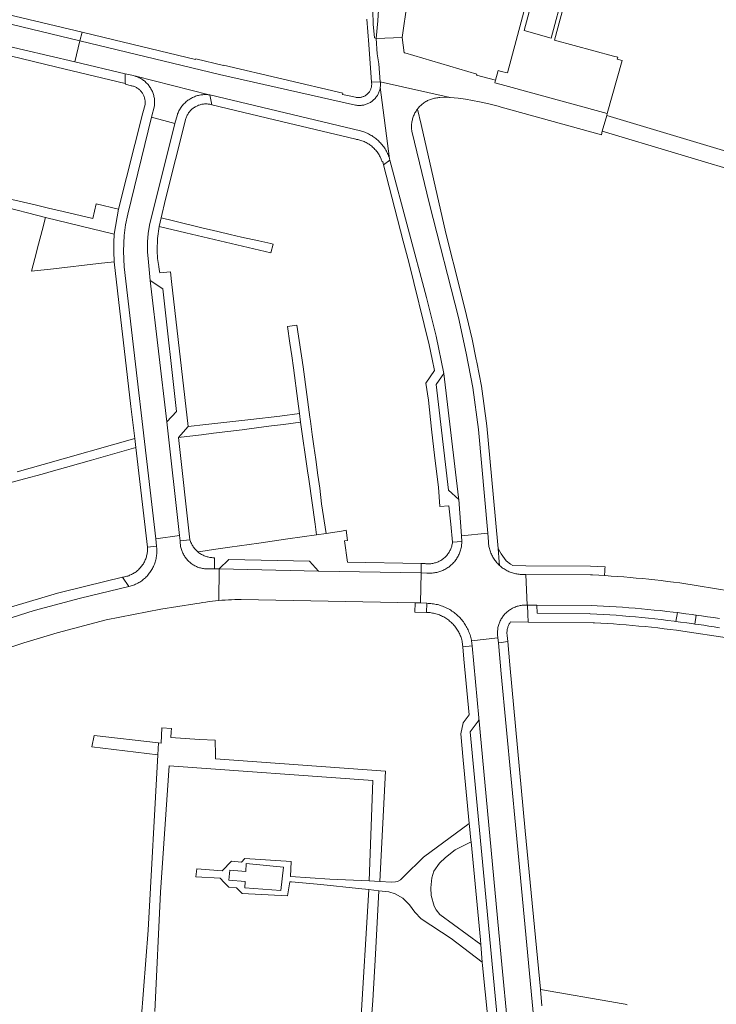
# Model space of a CAD drawing. Extents: x 146402 to 164798, y 455483 to 464134.
# Tile 554 of 575: x 162400 to 162545, y 461053 to 461258. Entities that reach past the tile are written whole.
import ezdxf

# ---------------------------------------------------------------- set-up
doc = ezdxf.new("R2010")
doc.units = 0
doc.header["$LTSCALE"] = 0.2
for name, color, linetype, lineweight in [('B-XX-VH-VERHARDING_ASFALT-GV', 252, 'CONTINUOUS', 18), ('B-XX-VH-VERHARDING_BETONSTRAATSTEEN-GV', 252, 'CONTINUOUS', 18), ('B-XX-VH-VERHARDING_FUNDERING_ZAND-GV', 252, 'CONTINUOUS', 18), ('B-XX-VH-VERHARDING_TEGEL-GV', 252, 'CONTINUOUS', 18)]:
    doc.layers.add(name, color=color, linetype=linetype, lineweight=lineweight)

msp = doc.modelspace()

# ---------------------------------------------------------------- linework, layer by layer
at = {"layer": 'B-XX-VH-VERHARDING_ASFALT-GV'}
for points in [[(162480.43, 461261.378), (162474.606, 461262.307), (162474.273, 461257.667), (162473.963, 461253.947), (162479.4, 461254.158)], [(162432.032, 461236.292), (162427.222, 461237.576), (162422.265, 461217.4), (162421.809, 461215.208), (162421.505, 461212.99), (162421.341, 461209.735), (162421.508, 461206.48), (162428.064, 461149.856), (162433.021, 461150.569), (162430.389, 461174.203), (162426.912, 461203.656), (162426.598, 461207.454), (162426.352, 461209.56), (162426.331, 461211.68), (162426.481, 461213.417), (162426.782, 461215.135)]]:
    msp.add_lwpolyline(points, close=True, dxfattribs=at)
msp.add_lwpolyline([(162547.797, 461138.995), (162541.023, 461140.135), (162539.736, 461140.33), (162538.447, 461140.516), (162537.157, 461140.695), (162535.866, 461140.866), (162534.574, 461141.029), (162533.282, 461141.184), (162531.988, 461141.33), (162530.693, 461141.47), (162529.398, 461141.601), (162528.102, 461141.724), (162526.804, 461141.839), (162525.507, 461141.946), (162524.209, 461142.045), (162522.91, 461142.137), (162521.61, 461142.22), (162521.505, 461142.226), (162520.31, 461142.295), (162519.01, 461142.362), (162518.553, 461142.384), (162505.083, 461142.479), (162505.426, 461136.091), (162505.493, 461136.091), (162507.409, 461136.091), (162518.886, 461135.997), (162519.959, 461135.95), (162521.28, 461135.885), (162522.6, 461135.811), (162523.92, 461135.73), (162525.24, 461135.641), (162526.558, 461135.543), (162527.877, 461135.438), (162529.194, 461135.325), (162530.511, 461135.204), (162531.828, 461135.075), (162533.143, 461134.938), (162534.457, 461134.793), (162535.771, 461134.64), (162536.7, 461134.526), (162537.084, 461134.479), (162538.395, 461134.31), (162539.706, 461134.133), (162540.464, 461134.032), (162540.597, 461134.014), (162541.714, 461133.859), (162542.963, 461133.679), (162544.211, 461133.49), (162545.457, 461133.293)], dxfattribs=at)
at = {"layer": 'B-XX-VH-VERHARDING_BETONSTRAATSTEEN-GV'}
for points in [[(162507.289, 461269.177), (162501.319, 461246.797), (162500, 461247.13), (162499.333, 461247.298), (162498.811, 461245.274), (162498.666, 461244.737), (162500, 461244.376), (162522.081, 461238.396), (162525.149, 461249.382), (162524.133, 461249.665), (162524.25, 461250.101), (162523.38, 461250.333), (162511.115, 461253.603), (162516.973, 461275.564)], [(162389.609, 461124.659), (162400.633, 461128.235), (162407.523, 461130.32), (162417.768, 461132.999), (162429.15, 461135.257), (162436.217, 461136.352), (162436.547, 461136.413), (162437.207, 461136.525), (162437.869, 461136.63), (162438.532, 461136.727), (162439.196, 461136.816), (162439.861, 461136.897), (162440.527, 461136.97), (162441.187, 461137.034), (162441.311, 461143.629), (162440.332, 461143.622), (162438.797, 461143.612), (162438.668, 461143.616), (162438.454, 461143.63), (162438.241, 461143.651), (162438.028, 461143.68), (162437.817, 461143.717), (162437.607, 461143.762), (162437.399, 461143.815), (162437.193, 461143.876), (162436.99, 461143.944), (162436.789, 461144.02), (162436.591, 461144.103), (162436.397, 461144.193), (162436.206, 461144.291), (162436.018, 461144.396), (162435.835, 461144.507), (162435.656, 461144.626), (162435.482, 461144.751), (162435.312, 461144.882), (162435.147, 461145.019), (162434.988, 461145.163), (162434.834, 461145.313), (162434.686, 461145.468), (162434.543, 461145.628), (162434.407, 461145.794), (162434.277, 461145.965), (162434.153, 461146.14), (162434.036, 461146.32), (162433.926, 461146.504), (162433.823, 461146.692), (162433.727, 461146.884), (162433.638, 461147.079), (162433.556, 461147.278), (162433.482, 461147.479), (162433.416, 461147.683), (162433.357, 461147.89), (162433.306, 461148.098), (162433.262, 461148.308), (162433.227, 461148.52), (162433.199, 461148.733), (162433.179, 461148.946), (162433.168, 461149.161), (162433.164, 461149.375), (162433.143, 461149.473), (162433.021, 461150.569), (162428.064, 461149.856), (162428.238, 461148.353), (162428.255, 461148.215), (162428.28, 461147.97), (162428.297, 461147.724), (162428.306, 461147.478), (162428.307, 461147.232), (162428.3, 461146.985), (162428.285, 461146.739), (162428.262, 461146.494), (162428.231, 461146.249), (162428.192, 461146.006), (162428.145, 461145.764), (162428.091, 461145.524), (162428.028, 461145.285), (162427.958, 461145.049), (162427.881, 461144.815), (162427.795, 461144.584), (162427.703, 461144.356), (162427.603, 461144.131), (162427.495, 461143.909), (162427.381, 461143.69), (162427.259, 461143.476), (162427.131, 461143.266), (162426.996, 461143.06), (162426.854, 461142.858), (162426.741, 461142.707), (162426.588, 461142.515), (162426.428, 461142.327), (162426.263, 461142.144), (162426.091, 461141.967), (162425.914, 461141.795), (162425.732, 461141.63), (162425.544, 461141.47), (162425.351, 461141.317), (162425.153, 461141.17), (162424.951, 461141.029), (162424.744, 461140.895), (162424.533, 461140.768), (162424.318, 461140.648), (162424.099, 461140.534), (162423.876, 461140.428), (162423.65, 461140.33), (162423.422, 461140.238), (162423.19, 461140.154), (162422.955, 461140.078), (162422.719, 461140.009), (162422.48, 461139.948), (162412.387, 461137.538), (162402.737, 461134.975), (162390.702, 461131.188)], [(162508.129, 461035.898), (162503.083, 461088.941), (162500, 461121.826), (162499.397, 461128.263), (162499.303, 461129.261), (162493.812, 461128.674), (162493.916, 461127.596), (162495.354, 461112.676), (162500, 461062.753), (162501.418, 461047.516)], [(162427.904, 461051.554), (162429.101, 461076.374), (162430.894, 461102.672), (162473.266, 461099.591), (162472.482, 461078.702), (162474.699, 461078.598), (162475.933, 461101.543), (162440.505, 461104.114), (162440.491, 461104.963), (162440.441, 461108.01), (162437.152, 461108.122), (162431.23, 461108.577), (162431.32, 461109.751), (162431.37, 461110.401), (162429.334, 461110.539), (162429.188, 461107.356), (162428.667, 461107.42), (162428.531, 461104.95), (162426.526, 461068.497), (162425.046, 461049.737)], [(162472.624, 461045.778), (162473.27, 461053.847), (162473.8, 461063.44), (162474.531, 461076.66), (162472.415, 461076.9), (162470.699, 461048.369)], [(162526.235, 461052.954), (162525.819, 461053.055), (162525.401, 461053.148), (162524.982, 461053.233), (162524.561, 461053.31), (162524.196, 461053.37), (162508.153, 461056.155), (162508.46, 461052.732)]]:
    msp.add_lwpolyline(points, dxfattribs=at)
for points in [[(162504.767, 461255.641), (162507.349, 461265.281), (162512.943, 461263.683), (162510.361, 461254.043)], [(162412.271, 461253.487), (162396.182, 461257.347), (162395.112, 461252.86), (162411.203, 461249.105)], [(162441.335, 461246.514), (162412.271, 461253.487), (162411.203, 461249.105), (162421.711, 461246.653), (162423.453, 461246.246), (162423.615, 461246.204), (162423.821, 461246.143), (162423.922, 461246.109), (162439.219, 461242.261), (162439.33, 461242.235), (162470.7, 461234.774), (162470.876, 461234.725), (162471.129, 461234.647), (162471.378, 461234.562), (162471.625, 461234.469), (162471.869, 461234.369), (162472.11, 461234.262), (162472.348, 461234.147), (162472.582, 461234.025), (162472.812, 461233.896), (162473.038, 461233.76), (162473.26, 461233.617), (162473.477, 461233.468), (162473.69, 461233.312), (162473.898, 461233.15), (162474.101, 461232.982), (162474.299, 461232.807), (162474.491, 461232.627), (162474.678, 461232.44), (162474.859, 461232.249), (162475.034, 461232.052), (162475.203, 461231.849), (162475.366, 461231.642), (162475.523, 461231.429), (162475.673, 461231.212), (162475.817, 461230.991), (162475.953, 461230.766), (162476.083, 461230.536), (162476.205, 461230.302), (162476.321, 461230.065), (162476.429, 461229.825), (162476.53, 461229.581), (162476.624, 461229.334), (162476.71, 461229.085), (162476.754, 461228.921), (162474.813, 461243.821), (162474.795, 461243.696), (162474.759, 461243.512), (162474.716, 461243.329), (162474.665, 461243.149), (162474.607, 461242.971), (162474.541, 461242.795), (162474.467, 461242.623), (162474.387, 461242.454), (162474.299, 461242.288), (162474.204, 461242.126), (162474.102, 461241.969), (162473.994, 461241.816), (162473.879, 461241.668), (162473.758, 461241.525), (162473.631, 461241.387), (162473.498, 461241.254), (162473.36, 461241.128), (162473.216, 461241.007), (162473.068, 461240.893), (162472.915, 461240.785), (162472.757, 461240.683), (162472.595, 461240.589), (162472.429, 461240.502), (162472.26, 461240.421), (162472.087, 461240.348), (162471.911, 461240.283), (162471.733, 461240.225), (162471.552, 461240.174), (162471.37, 461240.132), (162471.186, 461240.097), (162471, 461240.07), (162470.814, 461240.051), (162470.626, 461240.04), (162470.439, 461240.037), (162470.252, 461240.042), (162470.065, 461240.055), (162469.878, 461240.076), (162469.693, 461240.105)], [(162479.819, 461250.991), (162479.4, 461254.158), (162473.963, 461253.947), (162474.192, 461250.797), (162474.522, 461248.722), (162474.826, 461244.948), (162489.332, 461241.7), (162491.032, 461241.577), (162492.572, 461241.348), (162495.466, 461240.795), (162497.428, 461240.392), (162499.372, 461239.869), (162500, 461239.695), (162520.835, 461233.934), (162521.04, 461234.668), (162521.956, 461237.95), (162522.081, 461238.396), (162500, 461244.376), (162498.666, 461244.737), (162498.811, 461245.274), (162494.83, 461246.354), (162494.893, 461246.587), (162479.894, 461250.969)], [(162439.219, 461242.261), (162423.922, 461246.109), (162424.024, 461246.075), (162424.225, 461245.999), (162424.423, 461245.915), (162424.618, 461245.824), (162424.809, 461245.727), (162424.996, 461245.622), (162425.18, 461245.51), (162425.359, 461245.391), (162425.533, 461245.266), (162425.703, 461245.134), (162425.868, 461244.996), (162426.027, 461244.852), (162426.181, 461244.703), (162426.329, 461244.547), (162426.472, 461244.386), (162426.608, 461244.22), (162426.738, 461244.049), (162426.862, 461243.874), (162426.979, 461243.694), (162427.089, 461243.509), (162427.192, 461243.321), (162427.288, 461243.129), (162427.378, 461242.933), (162427.459, 461242.734), (162427.533, 461242.533), (162427.6, 461242.329), (162427.659, 461242.122), (162427.71, 461241.913), (162427.753, 461241.703), (162427.789, 461241.491), (162427.817, 461241.278), (162427.836, 461241.064), (162427.848, 461240.85), (162427.852, 461240.635), (162427.848, 461240.42), (162427.835, 461240.206), (162427.815, 461239.992), (162427.222, 461237.576), (162432.032, 461236.292), (162432.585, 461238.177), (162432.638, 461238.319), (162432.722, 461238.526), (162432.813, 461238.729), (162432.912, 461238.93), (162433.018, 461239.126), (162433.131, 461239.319), (162433.251, 461239.508), (162433.377, 461239.692), (162433.51, 461239.871), (162433.649, 461240.046), (162433.794, 461240.216), (162433.946, 461240.38), (162434.103, 461240.538), (162434.265, 461240.691), (162434.433, 461240.839), (162434.607, 461240.979), (162434.785, 461241.114), (162434.968, 461241.242), (162435.155, 461241.364), (162435.347, 461241.479), (162435.542, 461241.586), (162435.741, 461241.687), (162435.944, 461241.781), (162436.15, 461241.867), (162436.359, 461241.946), (162436.571, 461242.017), (162436.785, 461242.081), (162437.001, 461242.137), (162437.219, 461242.185), (162437.439, 461242.225), (162437.66, 461242.257), (162437.882, 461242.282), (162438.104, 461242.298), (162438.328, 461242.307), (162438.551, 461242.307), (162438.774, 461242.3), (162438.997, 461242.284)], [(162489.332, 461241.7), (162474.826, 461244.948), (162474.839, 461244.817), (162474.852, 461244.63), (162474.856, 461244.442), (162474.853, 461244.255), (162474.841, 461244.068), (162474.822, 461243.881), (162474.813, 461243.821), (162476.754, 461228.921), (162476.822, 461228.666), (162484.45, 461200.084), (162486.452, 461192.064), (162488.047, 461184.245), (162491.119, 461158.45), (162491.162, 461158.091), (162491.708, 461150.518), (162497.175, 461151.095), (162495.292, 461172.63), (162494.102, 461181.364), (162492.712, 461188.523), (162491.067, 461195.935), (162485.063, 461219.54), (162481.392, 461234.721), (162481.372, 461234.862), (162481.348, 461235.081), (162481.332, 461235.3), (162481.324, 461235.52), (162481.323, 461235.74), (162481.331, 461235.96), (162481.347, 461236.179), (162481.371, 461236.398), (162481.403, 461236.616), (162481.442, 461236.832), (162481.49, 461237.047), (162481.545, 461237.26), (162481.608, 461237.471), (162481.679, 461237.679), (162481.757, 461237.885), (162481.842, 461238.087), (162481.935, 461238.287), (162482.035, 461238.483), (162482.142, 461238.675), (162482.256, 461238.863), (162482.377, 461239.047), (162482.504, 461239.226), (162482.559, 461239.299), (162482.638, 461239.401), (162482.778, 461239.571), (162482.924, 461239.735), (162483.076, 461239.894), (162483.234, 461240.047), (162483.397, 461240.195), (162483.566, 461240.336), (162483.739, 461240.472), (162483.917, 461240.6), (162484.1, 461240.723), (162484.287, 461240.838), (162484.479, 461240.947), (162484.674, 461241.049), (162484.872, 461241.143), (162485.074, 461241.231), (162485.279, 461241.31), (162485.487, 461241.383), (162485.697, 461241.448), (162485.91, 461241.505), (162486.124, 461241.554), (162486.34, 461241.595), (162486.558, 461241.629), (162486.776, 461241.655), (162486.995, 461241.672), (162487.215, 461241.682), (162488.188, 461241.743), (162489.193, 461241.71)], [(162419.441, 461213.277), (162405.099, 461216.714), (162404.408, 461214.039), (162403.673, 461211.197), (162402.903, 461208.216), (162402.221, 461205.578), (162406.764, 461206.055), (162416.134, 461207.137), (162419.442, 461207.519), (162419.375, 461209.632), (162419.32, 461211.562)], [(162429.559, 461201.885), (162426.912, 461203.656), (162430.389, 461174.203), (162432.417, 461176.342)], [(162491.119, 461158.45), (162488.047, 461184.245), (162486.477, 461181.956), (162489.021, 461160.018), (162491.162, 461158.091)], [(162497.336, 461149.251), (162497.175, 461151.095), (162491.708, 461150.518), (162491.794, 461149.321), (162491.79, 461149.138), (162491.777, 461148.907), (162491.756, 461148.678), (162491.727, 461148.449), (162491.69, 461148.221), (162491.646, 461147.994), (162491.593, 461147.77), (162491.533, 461147.547), (162491.465, 461147.326), (162491.39, 461147.108), (162491.307, 461146.893), (162491.216, 461146.681), (162491.119, 461146.472), (162491.014, 461146.266), (162490.902, 461146.064), (162490.783, 461145.867), (162490.657, 461145.673), (162490.525, 461145.484), (162490.386, 461145.3), (162490.241, 461145.12), (162490.09, 461144.946), (162489.933, 461144.777), (162489.77, 461144.613), (162489.602, 461144.456), (162489.428, 461144.304), (162489.249, 461144.159), (162489.065, 461144.019), (162488.876, 461143.886), (162488.683, 461143.76), (162488.486, 461143.641), (162488.284, 461143.528), (162488.079, 461143.422), (162487.87, 461143.324), (162487.658, 461143.233), (162487.443, 461143.149), (162487.225, 461143.073), (162487.005, 461143.005), (162486.782, 461142.944), (162486.558, 461142.891), (162486.332, 461142.845), (162486.104, 461142.808), (162485.875, 461142.778), (162485.645, 461142.757), (162485.415, 461142.743), (162485.184, 461142.738), (162484.953, 461142.74), (162484.723, 461142.751), (162484.493, 461142.769), (162483.294, 461142.791), (162483.178, 461136.534), (162484.53, 461136.47), (162484.815, 461136.456), (162485.091, 461136.442), (162485.365, 461136.419), (162485.64, 461136.389), (162485.913, 461136.351), (162486.185, 461136.305), (162486.455, 461136.251), (162486.724, 461136.189), (162486.991, 461136.119), (162487.256, 461136.042), (162487.518, 461135.957), (162487.778, 461135.864), (162488.035, 461135.764), (162488.289, 461135.657), (162488.54, 461135.542), (162488.787, 461135.42), (162489.031, 461135.291), (162489.271, 461135.155), (162489.507, 461135.012), (162489.739, 461134.862), (162489.966, 461134.705), (162490.188, 461134.543), (162490.406, 461134.373), (162490.619, 461134.198), (162490.826, 461134.016), (162491.028, 461133.828), (162491.225, 461133.635), (162491.416, 461133.436), (162491.601, 461133.231), (162491.78, 461133.021), (162491.953, 461132.806), (162492.12, 461132.587), (162492.28, 461132.362), (162492.434, 461132.133), (162492.581, 461131.9), (162492.721, 461131.662), (162492.854, 461131.42), (162492.98, 461131.175), (162493.099, 461130.926), (162493.21, 461130.674), (162493.315, 461130.418), (162493.412, 461130.16), (162493.501, 461129.899), (162493.583, 461129.636), (162493.657, 461129.37), (162493.723, 461129.102), (162493.781, 461128.832), (162493.812, 461128.674), (162499.303, 461129.261), (162499.269, 461129.474), (162499.243, 461129.688), (162499.225, 461129.903), (162499.214, 461130.119), (162499.212, 461130.334), (162499.218, 461130.55), (162499.232, 461130.765), (162499.253, 461130.98), (162499.283, 461131.194), (162499.321, 461131.406), (162499.366, 461131.617), (162499.419, 461131.826), (162499.48, 461132.033), (162499.549, 461132.238), (162499.625, 461132.439), (162499.709, 461132.638), (162499.799, 461132.834), (162499.898, 461133.026), (162500, 461133.21), (162500.003, 461133.214), (162500.115, 461133.399), (162500.233, 461133.579), (162500.359, 461133.755), (162500.491, 461133.925), (162500.629, 461134.091), (162500.773, 461134.252), (162500.923, 461134.407), (162501.078, 461134.556), (162501.239, 461134.7), (162501.405, 461134.837), (162501.577, 461134.969), (162501.753, 461135.093), (162501.933, 461135.212), (162502.118, 461135.323), (162502.307, 461135.428), (162502.499, 461135.525), (162502.695, 461135.615), (162502.894, 461135.698), (162503.096, 461135.774), (162503.301, 461135.842), (162503.508, 461135.902), (162503.718, 461135.954), (162503.929, 461135.999), (162504.141, 461136.036), (162504.355, 461136.065), (162504.569, 461136.086), (162504.785, 461136.099), (162505.001, 461136.104), (162505.216, 461136.102), (162505.426, 461136.091), (162505.083, 461142.479), (162504.083, 461142.486), (162503.957, 461142.494), (162503.719, 461142.514), (162503.482, 461142.542), (162503.247, 461142.579), (162503.012, 461142.623), (162502.779, 461142.675), (162502.548, 461142.735), (162502.319, 461142.802), (162502.093, 461142.878), (162501.869, 461142.96), (162501.648, 461143.051), (162501.43, 461143.148), (162501.216, 461143.253), (162501.005, 461143.365), (162500.798, 461143.484), (162500.596, 461143.609), (162500.397, 461143.742), (162500.203, 461143.881), (162500.014, 461144.026), (162500, 461144.038), (162499.83, 461144.178), (162499.651, 461144.336), (162499.591, 461144.391), (162499.419, 461144.557), (162499.253, 461144.729), (162499.093, 461144.906), (162498.939, 461145.088), (162498.791, 461145.275), (162498.649, 461145.467), (162498.514, 461145.664), (162498.385, 461145.865), (162498.263, 461146.071), (162498.148, 461146.28), (162498.041, 461146.493), (162497.94, 461146.71), (162497.847, 461146.93), (162497.761, 461147.153), (162497.683, 461147.378), (162497.612, 461147.606), (162497.549, 461147.837), (162497.494, 461148.069), (162497.447, 461148.303), (162497.407, 461148.538), (162497.375, 461148.775), (162497.352, 461149.013)], [(162491.79, 461149.138), (162491.794, 461149.321), (162489.853, 461149.177), (162489.851, 461149.165), (162489.824, 461148.965), (162489.789, 461148.766), (162489.746, 461148.57), (162489.695, 461148.375), (162489.636, 461148.182), (162489.57, 461147.992), (162489.496, 461147.804), (162489.415, 461147.62), (162489.327, 461147.439), (162489.231, 461147.262), (162489.129, 461147.088), (162489.02, 461146.919), (162488.904, 461146.754), (162488.781, 461146.594), (162488.653, 461146.439), (162488.518, 461146.289), (162488.378, 461146.145), (162488.232, 461146.006), (162488.08, 461145.873), (162487.923, 461145.746), (162487.762, 461145.626), (162487.596, 461145.512), (162487.425, 461145.405), (162487.25, 461145.305), (162487.072, 461145.212), (162486.89, 461145.125), (162486.704, 461145.047), (162486.516, 461144.975), (162486.325, 461144.911), (162486.131, 461144.855), (162485.936, 461144.807), (162485.739, 461144.766), (162485.54, 461144.733), (162485.34, 461144.708), (162485.139, 461144.691), (162484.938, 461144.682), (162484.736, 461144.681), (162484.535, 461144.688), (162484.334, 461144.703), (162484.134, 461144.726), (162483.935, 461144.757), (162483.331, 461144.767), (162483.294, 461142.791), (162484.493, 461142.769), (162484.723, 461142.751), (162484.953, 461142.74), (162485.184, 461142.738), (162485.415, 461142.743), (162485.645, 461142.757), (162485.875, 461142.778), (162486.104, 461142.808), (162486.332, 461142.845), (162486.558, 461142.891), (162486.782, 461142.944), (162487.005, 461143.005), (162487.225, 461143.073), (162487.443, 461143.149), (162487.658, 461143.233), (162487.87, 461143.324), (162488.079, 461143.422), (162488.284, 461143.528), (162488.486, 461143.641), (162488.683, 461143.76), (162488.876, 461143.886), (162489.065, 461144.019), (162489.249, 461144.159), (162489.428, 461144.304), (162489.602, 461144.456), (162489.77, 461144.613), (162489.933, 461144.777), (162490.09, 461144.946), (162490.241, 461145.12), (162490.386, 461145.3), (162490.525, 461145.484), (162490.657, 461145.673), (162490.783, 461145.867), (162490.902, 461146.064), (162491.014, 461146.266), (162491.119, 461146.472), (162491.216, 461146.681), (162491.307, 461146.893), (162491.39, 461147.108), (162491.465, 461147.326), (162491.533, 461147.547), (162491.593, 461147.77), (162491.646, 461147.994), (162491.69, 461148.221), (162491.727, 461148.449), (162491.756, 461148.678), (162491.777, 461148.907)], [(162460.097, 461145.229), (162443.29, 461145.573), (162441.311, 461143.629), (162461.984, 461143.188)], [(162461.984, 461143.188), (162441.311, 461143.629), (162441.187, 461137.034), (162441.194, 461137.035), (162441.862, 461137.092), (162442.53, 461137.141), (162443.198, 461137.182), (162443.868, 461137.215), (162444.537, 461137.241), (162445.207, 461137.258), (162445.877, 461137.267), (162482.075, 461136.586), (162483.178, 461136.534), (162483.294, 461142.791)], [(162484.815, 461136.456), (162484.53, 461136.47), (162484.44, 461134.573), (162484.689, 461134.564), (162484.938, 461134.547), (162485.186, 461134.523), (162485.433, 461134.49), (162485.679, 461134.449), (162485.924, 461134.401), (162486.167, 461134.345), (162486.408, 461134.281), (162486.646, 461134.209), (162486.883, 461134.13), (162487.117, 461134.043), (162487.347, 461133.948), (162487.575, 461133.847), (162487.799, 461133.738), (162488.02, 461133.622), (162488.237, 461133.499), (162488.449, 461133.369), (162488.658, 461133.232), (162488.862, 461133.088), (162489.061, 461132.939), (162489.256, 461132.782), (162489.445, 461132.62), (162489.629, 461132.452), (162489.807, 461132.278), (162489.98, 461132.098), (162490.147, 461131.913), (162490.308, 461131.722), (162490.463, 461131.527), (162490.611, 461131.326), (162490.753, 461131.121), (162490.888, 461130.912), (162491.016, 461130.698), (162491.138, 461130.48), (162491.252, 461130.259), (162491.36, 461130.034), (162491.46, 461129.805), (162491.552, 461129.574), (162491.637, 461129.339), (162491.715, 461129.102), (162491.785, 461128.863), (162491.847, 461128.622), (162491.883, 461128.466), (162491.981, 461127.414), (162493.916, 461127.596), (162493.812, 461128.674), (162493.781, 461128.832), (162493.723, 461129.102), (162493.657, 461129.37), (162493.583, 461129.636), (162493.501, 461129.899), (162493.412, 461130.16), (162493.315, 461130.418), (162493.21, 461130.674), (162493.099, 461130.926), (162492.98, 461131.175), (162492.854, 461131.42), (162492.721, 461131.662), (162492.581, 461131.9), (162492.434, 461132.133), (162492.28, 461132.362), (162492.12, 461132.587), (162491.953, 461132.806), (162491.78, 461133.021), (162491.601, 461133.231), (162491.416, 461133.436), (162491.225, 461133.635), (162491.028, 461133.828), (162490.826, 461134.016), (162490.619, 461134.198), (162490.406, 461134.373), (162490.188, 461134.543), (162489.966, 461134.705), (162489.739, 461134.862), (162489.507, 461135.012), (162489.271, 461135.155), (162489.031, 461135.291), (162488.787, 461135.42), (162488.54, 461135.542), (162488.289, 461135.657), (162488.035, 461135.764), (162487.778, 461135.864), (162487.518, 461135.957), (162487.256, 461136.042), (162486.991, 461136.119), (162486.724, 461136.189), (162486.455, 461136.251), (162486.185, 461136.305), (162485.913, 461136.351), (162485.64, 461136.389), (162485.365, 461136.419), (162485.091, 461136.442)], [(162505.216, 461136.102), (162505.001, 461136.104), (162504.785, 461136.099), (162504.569, 461136.086), (162504.355, 461136.065), (162504.141, 461136.036), (162503.929, 461135.999), (162503.718, 461135.954), (162503.508, 461135.902), (162503.301, 461135.842), (162503.096, 461135.774), (162502.894, 461135.698), (162502.695, 461135.615), (162502.499, 461135.525), (162502.307, 461135.428), (162502.118, 461135.323), (162501.933, 461135.212), (162501.753, 461135.093), (162501.577, 461134.969), (162501.405, 461134.837), (162501.239, 461134.7), (162501.078, 461134.556), (162500.923, 461134.407), (162500.773, 461134.252), (162500.629, 461134.091), (162500.491, 461133.925), (162500.359, 461133.755), (162500.233, 461133.579), (162500.115, 461133.399), (162500.003, 461133.214), (162500, 461133.21), (162499.898, 461133.026), (162499.799, 461132.834), (162499.709, 461132.638), (162499.625, 461132.439), (162499.549, 461132.238), (162499.48, 461132.033), (162499.419, 461131.826), (162499.366, 461131.617), (162499.321, 461131.406), (162499.283, 461131.194), (162499.253, 461130.98), (162499.232, 461130.765), (162499.218, 461130.55), (162499.212, 461130.334), (162499.214, 461130.119), (162499.225, 461129.903), (162499.243, 461129.688), (162499.269, 461129.474), (162499.303, 461129.261), (162499.397, 461128.263), (162500, 461128.336), (162501.339, 461128.497), (162501.219, 461129.788), (162501.2, 461129.965), (162501.19, 461130.143), (162501.187, 461130.321), (162501.192, 461130.499), (162501.205, 461130.677), (162501.226, 461130.854), (162501.255, 461131.03), (162501.292, 461131.204), (162501.337, 461131.376), (162501.39, 461131.547), (162501.45, 461131.714), (162501.517, 461131.879), (162501.592, 461132.041), (162501.674, 461132.199), (162501.763, 461132.353), (162501.859, 461132.503), (162501.922, 461132.593), (162505.613, 461132.56), (162505.556, 461134.241), (162505.493, 461136.091), (162505.426, 461136.091)], [(162537.084, 461134.479), (162536.7, 461134.526), (162536.345, 461132.698), (162537.317, 461132.57), (162538.653, 461132.386), (162539.987, 461132.194), (162540.288, 461132.154), (162540.597, 461134.014), (162540.464, 461134.032), (162539.706, 461134.133), (162538.395, 461134.31)], [(162500, 461062.753), (162495.354, 461112.676), (162495.3, 461112.317), (162495.16, 461111.983), (162493.494, 461109.756), (162495.46, 461089.26), (162499.207, 461049.658), (162500, 461049.024), (162501.127, 461048.124), (162501.351, 461047.858), (162501.418, 461047.516)], [(162428.667, 461107.42), (162415.286, 461108.942), (162414.804, 461106.587), (162428.531, 461104.95)], [(162493.336, 461090.656), (162493.335, 461090.664), (162483.848, 461083.642), (162482.649, 461082.495), (162480.866, 461080.789), (162479.036, 461078.937), (162478.401, 461078.569), (162477.989, 461078.497), (162477.134, 461078.484), (162474.699, 461078.598), (162472.482, 461078.702), (162464.348, 461079.083), (162456.113, 461079.644), (162456.252, 461082.738), (162446.588, 461083.361), (162445.953, 461082.596), (162443.818, 461082.835), (162441.898, 461080.821), (162436.596, 461081.244), (162436.445, 461079.579), (162441.512, 461079.289), (162442.321, 461078.36), (162443.321, 461077.415), (162444.868, 461077.25), (162446.073, 461076.084), (162455.531, 461075.579), (162455.993, 461078.495), (162456.347, 461078.524), (162462.46, 461077.997), (162470.281, 461077.141), (162472.415, 461076.9), (162474.531, 461076.66), (162476.629, 461076.422), (162477.94, 461076.022), (162479.5, 461075.105), (162480.882, 461073.762), (162482.043, 461072.198), (162483.307, 461070.825), (162489.59, 461066.703), (162496.052, 461061.79), (162495.748, 461065.5), (162487.198, 461071.761), (162486.419, 461072.676), (162486.023, 461073.487), (162485.438, 461075.712), (162485.338, 461077.26), (162485.548, 461079.322), (162485.993, 461080.75), (162487.117, 461082.395), (162488.415, 461083.559), (162490.377, 461085.161), (162493.708, 461086.82), (162493.672, 461087.189), (162493.387, 461090.118)], [(162454.644, 461081.592), (162454.148, 461076.701), (162446.636, 461077.305), (162446.696, 461078.601), (162443.32, 461078.87), (162443.49, 461080.97), (162446.806, 461080.705), (162446.896, 461082.356)]]:
    msp.add_lwpolyline(points, close=True, dxfattribs=at)
at = {"layer": 'B-XX-VH-VERHARDING_FUNDERING_ZAND-GV'}
for points in [[(162472.011, 461258.007), (162472.444, 461252.698), (162472.99, 461244.905), (162474.826, 461244.948), (162474.522, 461248.722), (162474.192, 461250.797), (162473.963, 461253.947), (162473.635, 461254.102), (162473.37, 461256.979), (162473.26, 461259.7)], [(162560.837, 461226.285), (162521.956, 461237.95), (162521.04, 461234.668), (162552.508, 461225.294)]]:
    msp.add_lwpolyline(points, dxfattribs=at)
at = {"layer": 'B-XX-VH-VERHARDING_TEGEL-GV'}
for points in [[(162380.565, 461262.966), (162330.931, 461275.012), (162330.464, 461273.083), (162374.658, 461262.512), (162396.182, 461257.347), (162412.271, 461253.487), (162412.733, 461255.265)], [(162512.943, 461263.683), (162507.349, 461265.281), (162504.767, 461255.641), (162510.361, 461254.043)], [(162419.367, 461253.677), (162412.733, 461255.265), (162412.271, 461253.487), (162441.335, 461246.514), (162469.693, 461240.105), (162469.878, 461240.076), (162470.065, 461240.055), (162470.252, 461240.042), (162470.439, 461240.037), (162470.626, 461240.04), (162470.814, 461240.051), (162471, 461240.07), (162471.186, 461240.097), (162471.37, 461240.132), (162471.552, 461240.174), (162471.733, 461240.225), (162471.911, 461240.283), (162472.087, 461240.348), (162472.26, 461240.421), (162472.429, 461240.502), (162472.595, 461240.589), (162472.757, 461240.683), (162472.915, 461240.785), (162473.068, 461240.893), (162473.216, 461241.007), (162473.36, 461241.128), (162473.498, 461241.254), (162473.631, 461241.387), (162473.758, 461241.525), (162473.879, 461241.668), (162473.994, 461241.816), (162474.102, 461241.969), (162474.204, 461242.126), (162474.299, 461242.288), (162474.387, 461242.454), (162474.467, 461242.623), (162474.541, 461242.795), (162474.607, 461242.971), (162474.665, 461243.149), (162474.716, 461243.329), (162474.759, 461243.512), (162474.795, 461243.696), (162474.813, 461243.821), (162474.822, 461243.881), (162474.841, 461244.068), (162474.853, 461244.255), (162474.856, 461244.442), (162474.852, 461244.63), (162474.839, 461244.817), (162474.826, 461244.948), (162472.99, 461244.905), (162472.996, 461244.865), (162473.015, 461244.718), (162473.025, 461244.569), (162473.028, 461244.42), (162473.022, 461244.271), (162473.008, 461244.123), (162472.987, 461243.976), (162472.958, 461243.83), (162472.92, 461243.685), (162472.876, 461243.543), (162472.823, 461243.404), (162472.764, 461243.268), (162472.696, 461243.135), (162472.622, 461243.006), (162472.541, 461242.881), (162472.454, 461242.76), (162472.36, 461242.644), (162472.26, 461242.534), (162472.154, 461242.429), (162472.043, 461242.33), (162471.927, 461242.237), (162471.806, 461242.151), (162471.68, 461242.071), (162471.55, 461241.998), (162471.417, 461241.932), (162471.28, 461241.873), (162471.14, 461241.822), (162470.998, 461241.778), (162470.853, 461241.742), (162470.707, 461241.714), (162470.56, 461241.693), (162470.411, 461241.681), (162470.262, 461241.677), (162470.113, 461241.68), (162469.965, 461241.692), (162469.817, 461241.712), (162469.671, 461241.739), (162468.697, 461241.945), (162466.973, 461242.31), (162466.994, 461242.573), (162442.208, 461248.446), (162442.184, 461248.357), (162436.394, 461249.725), (162436.335, 461249.596)], [(162423.453, 461246.246), (162421.711, 461246.653), (162421.722, 461244.62), (162421.791, 461244.604), (162421.77, 461244.459), (162422.988, 461244.147), (162423.129, 461244.117), (162423.292, 461244.076), (162423.453, 461244.027), (162423.611, 461243.97), (162423.767, 461243.905), (162423.919, 461243.834), (162424.067, 461243.755), (162424.212, 461243.669), (162424.352, 461243.576), (162424.488, 461243.477), (162424.619, 461243.372), (162424.745, 461243.26), (162424.865, 461243.142), (162424.98, 461243.019), (162425.089, 461242.891), (162425.191, 461242.758), (162425.287, 461242.62), (162425.376, 461242.477), (162425.459, 461242.33), (162425.534, 461242.18), (162425.602, 461242.026), (162425.663, 461241.87), (162425.716, 461241.71), (162425.762, 461241.548), (162425.799, 461241.384), (162425.829, 461241.219), (162425.851, 461241.052), (162425.865, 461240.884), (162425.872, 461240.716), (162425.87, 461240.548), (162425.86, 461240.38), (162425.842, 461240.213), (162425.385, 461238.486), (162420.322, 461218.441), (162419.441, 461213.277), (162419.32, 461211.562), (162419.375, 461209.632), (162419.442, 461207.519), (162420.138, 461201.493), (162420.834, 461195.475), (162421.529, 461189.457), (162422.225, 461183.439), (162422.92, 461177.421), (162423.691, 461170.75), (162423.942, 461168.861), (162426.34, 461148.133), (162428.238, 461148.353), (162428.064, 461149.856), (162421.508, 461206.48), (162421.341, 461209.735), (162421.505, 461212.99), (162421.809, 461215.208), (162422.265, 461217.4), (162427.222, 461237.576), (162427.815, 461239.992), (162427.835, 461240.206), (162427.848, 461240.42), (162427.852, 461240.635), (162427.848, 461240.85), (162427.836, 461241.064), (162427.817, 461241.278), (162427.789, 461241.491), (162427.753, 461241.703), (162427.71, 461241.913), (162427.659, 461242.122), (162427.6, 461242.329), (162427.533, 461242.533), (162427.459, 461242.734), (162427.378, 461242.933), (162427.288, 461243.129), (162427.192, 461243.321), (162427.089, 461243.509), (162426.979, 461243.694), (162426.862, 461243.874), (162426.738, 461244.049), (162426.608, 461244.22), (162426.472, 461244.386), (162426.329, 461244.547), (162426.181, 461244.703), (162426.027, 461244.852), (162425.868, 461244.996), (162425.703, 461245.134), (162425.533, 461245.266), (162425.359, 461245.391), (162425.18, 461245.51), (162424.996, 461245.622), (162424.809, 461245.727), (162424.618, 461245.824), (162424.423, 461245.915), (162424.225, 461245.999), (162424.024, 461246.075), (162423.922, 461246.109), (162423.821, 461246.143), (162423.615, 461246.204)], [(162438.774, 461242.3), (162438.551, 461242.307), (162438.328, 461242.307), (162438.104, 461242.298), (162437.882, 461242.282), (162437.66, 461242.257), (162437.439, 461242.225), (162437.219, 461242.185), (162437.001, 461242.137), (162436.785, 461242.081), (162436.571, 461242.017), (162436.359, 461241.946), (162436.15, 461241.867), (162435.944, 461241.781), (162435.741, 461241.687), (162435.542, 461241.586), (162435.347, 461241.479), (162435.155, 461241.364), (162434.968, 461241.242), (162434.785, 461241.114), (162434.607, 461240.979), (162434.433, 461240.839), (162434.265, 461240.691), (162434.103, 461240.538), (162433.946, 461240.38), (162433.794, 461240.216), (162433.649, 461240.046), (162433.51, 461239.871), (162433.377, 461239.692), (162433.251, 461239.508), (162433.131, 461239.319), (162433.018, 461239.126), (162432.912, 461238.93), (162432.813, 461238.729), (162432.722, 461238.526), (162432.638, 461238.319), (162432.585, 461238.177), (162432.032, 461236.292), (162426.782, 461215.135), (162426.481, 461213.417), (162426.331, 461211.68), (162426.352, 461209.56), (162426.598, 461207.454), (162426.912, 461203.656), (162429.559, 461201.885), (162432.417, 461176.342), (162430.389, 461174.203), (162433.021, 461150.569), (162433.143, 461149.473), (162435.198, 461149.702), (162432.832, 461170.944), (162434.822, 461173.219), (162434.128, 461179.257), (162433.433, 461185.295), (162432.739, 461191.333), (162432.045, 461197.371), (162431.35, 461203.41), (162431.116, 461205.443), (162428.943, 461205.236), (162428.806, 461205.891), (162428.686, 461206.55), (162428.468, 461208.198), (162428.363, 461209.857), (162428.448, 461212.384), (162428.809, 461214.887), (162429.225, 461216.674), (162430.123, 461220.528), (162434.268, 461237.031), (162434.292, 461237.124), (162434.345, 461237.303), (162434.406, 461237.481), (162434.474, 461237.655), (162434.549, 461237.827), (162434.632, 461237.995), (162434.722, 461238.159), (162434.819, 461238.32), (162434.923, 461238.476), (162435.033, 461238.628), (162435.149, 461238.774), (162435.272, 461238.916), (162435.401, 461239.052), (162435.535, 461239.183), (162435.675, 461239.308), (162435.82, 461239.427), (162435.97, 461239.539), (162436.124, 461239.645), (162436.283, 461239.744), (162436.446, 461239.837), (162436.613, 461239.922), (162436.784, 461240), (162436.957, 461240.071), (162437.133, 461240.134), (162437.312, 461240.19), (162437.494, 461240.238), (162437.677, 461240.278), (162437.861, 461240.311), (162438.047, 461240.335), (162438.234, 461240.352), (162438.421, 461240.361), (162438.608, 461240.361), (162438.795, 461240.354), (162438.982, 461240.339), (162439.168, 461240.315), (162439.353, 461240.284), (162439.725, 461240.194), (162439.33, 461242.235), (162439.219, 461242.261), (162438.997, 461242.284)], [(162470.7, 461234.774), (162439.33, 461242.235), (162439.725, 461240.194), (162452.789, 461237.038), (162469.736, 461232.999), (162469.883, 461232.976), (162470.112, 461232.932), (162470.34, 461232.881), (162470.565, 461232.823), (162470.789, 461232.756), (162471.01, 461232.682), (162471.229, 461232.6), (162471.444, 461232.511), (162471.657, 461232.415), (162471.866, 461232.311), (162472.071, 461232.2), (162472.272, 461232.082), (162472.47, 461231.958), (162472.662, 461231.827), (162472.85, 461231.689), (162473.034, 461231.545), (162473.212, 461231.394), (162473.385, 461231.238), (162473.553, 461231.076), (162473.715, 461230.908), (162473.871, 461230.734), (162474.021, 461230.556), (162474.165, 461230.372), (162474.302, 461230.184), (162474.433, 461229.99), (162474.557, 461229.793), (162474.675, 461229.591), (162474.785, 461229.386), (162475.021, 461228.875), (162475.215, 461228.347), (162475.317, 461228.38), (162475.495, 461227.692), (162476.822, 461228.666), (162476.754, 461228.921), (162476.71, 461229.085), (162476.624, 461229.334), (162476.53, 461229.581), (162476.429, 461229.825), (162476.321, 461230.065), (162476.205, 461230.302), (162476.083, 461230.536), (162475.953, 461230.766), (162475.817, 461230.991), (162475.673, 461231.212), (162475.523, 461231.429), (162475.366, 461231.642), (162475.203, 461231.849), (162475.034, 461232.052), (162474.859, 461232.249), (162474.678, 461232.44), (162474.491, 461232.627), (162474.299, 461232.807), (162474.101, 461232.982), (162473.898, 461233.15), (162473.69, 461233.312), (162473.477, 461233.468), (162473.26, 461233.617), (162473.038, 461233.76), (162472.812, 461233.896), (162472.582, 461234.025), (162472.348, 461234.147), (162472.11, 461234.262), (162471.869, 461234.369), (162471.625, 461234.469), (162471.378, 461234.562), (162471.129, 461234.647), (162470.876, 461234.725)], [(162483.302, 461236.058), (162482.559, 461239.299), (162482.504, 461239.226), (162482.377, 461239.047), (162482.256, 461238.863), (162482.142, 461238.675), (162482.035, 461238.483), (162481.935, 461238.287), (162481.842, 461238.087), (162481.757, 461237.885), (162481.679, 461237.679), (162481.608, 461237.471), (162481.545, 461237.26), (162481.49, 461237.047), (162481.442, 461236.832), (162481.403, 461236.616), (162481.371, 461236.398), (162481.347, 461236.179), (162481.331, 461235.96), (162481.323, 461235.74), (162481.324, 461235.52), (162481.332, 461235.3), (162481.348, 461235.081), (162481.372, 461234.862), (162481.392, 461234.721), (162485.063, 461219.54), (162491.067, 461195.935), (162492.712, 461188.523), (162494.102, 461181.364), (162495.292, 461172.63), (162497.175, 461151.095), (162497.336, 461149.251), (162497.352, 461149.013), (162497.375, 461148.775), (162497.407, 461148.538), (162497.447, 461148.303), (162497.494, 461148.069), (162497.549, 461147.837), (162497.612, 461147.606), (162497.683, 461147.378), (162497.761, 461147.153), (162497.847, 461146.93), (162497.94, 461146.71), (162498.041, 461146.493), (162498.148, 461146.28), (162498.263, 461146.071), (162498.385, 461145.865), (162498.514, 461145.664), (162498.649, 461145.467), (162498.791, 461145.275), (162498.939, 461145.088), (162499.093, 461144.906), (162499.253, 461144.729), (162499.419, 461144.557), (162499.591, 461144.391), (162499.651, 461144.336), (162499.581, 461145.1), (162499.328, 461147.871), (162498.294, 461159.181), (162496.997, 461173.376), (162495.87, 461181.662), (162494.902, 461186.649), (162494.795, 461187.201), (162493.975, 461191.421), (162492.794, 461196.345), (162491.46, 461201.676), (162488.483, 461213.453)], [(162484.45, 461200.084), (162476.822, 461228.666), (162475.495, 461227.692), (162479.606, 461211.785), (162480.773, 461207.441), (162484.983, 461190.232), (162485.617, 461187.279), (162486.126, 461184.907), (162484.333, 461182.292), (162484.838, 461178.705), (162485.457, 461172.669), (162486.152, 461166.644), (162486.931, 461160.632), (162487.23, 461156.63), (162489.085, 461156.768), (162489.477, 461152.917), (162489.855, 461149.196), (162489.853, 461149.177), (162491.794, 461149.321), (162491.708, 461150.518), (162491.162, 461158.091), (162489.021, 461160.018), (162486.477, 461181.956), (162488.047, 461184.245), (162486.452, 461192.064)], [(162385.06, 461223.59), (162382.05, 461227.326), (162381.625, 461224.506), (162383.575, 461222.157), (162395.403, 461219.22), (162405.099, 461216.714), (162419.441, 461213.277), (162420.322, 461218.441), (162415.701, 461219.549), (162414.972, 461216.505), (162408.81, 461217.982), (162405.767, 461218.696), (162403.26, 461219.295), (162400.522, 461219.949), (162397.221, 461220.696), (162394.689, 461221.315), (162391.326, 461222.103), (162385.389, 461223.512)], [(162431.799, 461216.032), (162429.225, 461216.674), (162428.809, 461214.887), (162434.363, 461213.565), (162452.054, 461209.354), (162452.486, 461211.201), (162452.016, 461211.313), (162449.544, 461211.914), (162445.957, 461212.661), (162443.595, 461213.227), (162441.03, 461213.841), (162437.668, 461214.607)], [(162458.767, 461185.695), (162457.439, 461194.334), (162455.502, 461194.05), (162456, 461190.588), (162456.382, 461187.935), (162456.742, 461185.435), (162457.676, 461178.548), (162458.034, 461175.986), (162458.21, 461174.134), (162459.66, 461164.057), (162459.915, 461162.285), (162461.259, 461152.943), (162461.575, 461150.746), (162463.542, 461151.014), (162462.583, 461157.184), (162462.21, 461160.457), (162461.83, 461163.095), (162461.404, 461166.38), (162460.998, 461169.185), (162460.652, 461171.578), (162460.288, 461174.374), (162460.182, 461175.193)], [(162458.21, 461174.134), (162458.034, 461175.986), (162453.891, 461175.408), (162447.887, 461174.722), (162438.508, 461173.643), (162434.822, 461173.219), (162432.832, 461170.944), (162434.545, 461171.153), (162437.605, 461171.528), (162440.09, 461171.831), (162446.081, 461172.563), (162449.509, 461173.016), (162452.171, 461173.358), (162454.667, 461173.679)], [(162467.97, 461149.567), (162467.711, 461151.667), (162466.717, 461151.508), (162463.542, 461151.014), (162461.575, 461150.746), (162455.549, 461149.879), (162449.522, 461149.012), (162443.495, 461148.145), (162440.071, 461147.652), (162437.468, 461147.278), (162436.822, 461147.184), (162436.914, 461147.11), (162437.079, 461146.985), (162437.249, 461146.865), (162437.424, 461146.753), (162437.603, 461146.647), (162437.786, 461146.549), (162437.972, 461146.457), (162438.162, 461146.373), (162438.355, 461146.296), (162438.551, 461146.226), (162438.749, 461146.165), (162438.95, 461146.11), (162439.152, 461146.064), (162439.356, 461146.025), (162439.562, 461145.995), (162439.768, 461145.972), (162439.976, 461145.957), (162440.183, 461145.95), (162440.316, 461145.95), (162440.332, 461143.622), (162441.311, 461143.629), (162443.29, 461145.573), (162460.097, 461145.229), (162461.984, 461143.188), (162483.294, 461142.791), (162483.331, 461144.767), (162467.983, 461145.032), (162467.353, 461149.46)], [(162428.255, 461148.215), (162428.238, 461148.353), (162426.34, 461148.133), (162426.387, 461147.73), (162426.383, 461147.607), (162426.37, 461147.389), (162426.35, 461147.171), (162426.321, 461146.955), (162426.284, 461146.739), (162426.24, 461146.525), (162426.187, 461146.313), (162426.127, 461146.103), (162426.059, 461145.895), (162425.984, 461145.69), (162425.901, 461145.487), (162425.811, 461145.288), (162425.714, 461145.092), (162425.61, 461144.9), (162425.498, 461144.712), (162425.38, 461144.528), (162425.326, 461144.448), (162425.2, 461144.27), (162425.067, 461144.097), (162424.928, 461143.929), (162424.783, 461143.766), (162424.632, 461143.609), (162424.475, 461143.458), (162424.313, 461143.312), (162424.146, 461143.172), (162423.973, 461143.039), (162423.796, 461142.912), (162423.614, 461142.791), (162423.428, 461142.678), (162423.238, 461142.571), (162423.045, 461142.471), (162422.847, 461142.378), (162422.646, 461142.293), (162422.443, 461142.215), (162422.237, 461142.145), (162422.028, 461142.082), (162421.817, 461142.027), (162421.604, 461141.98), (162421.39, 461141.94), (162421.174, 461141.909), (162422.48, 461139.948), (162422.719, 461140.009), (162422.955, 461140.078), (162423.19, 461140.154), (162423.422, 461140.238), (162423.65, 461140.33), (162423.876, 461140.428), (162424.099, 461140.534), (162424.318, 461140.648), (162424.533, 461140.768), (162424.744, 461140.895), (162424.951, 461141.029), (162425.153, 461141.17), (162425.351, 461141.317), (162425.544, 461141.47), (162425.732, 461141.63), (162425.914, 461141.795), (162426.091, 461141.967), (162426.263, 461142.144), (162426.428, 461142.327), (162426.588, 461142.515), (162426.741, 461142.707), (162426.854, 461142.858), (162426.996, 461143.06), (162427.131, 461143.266), (162427.259, 461143.476), (162427.381, 461143.69), (162427.495, 461143.909), (162427.603, 461144.131), (162427.703, 461144.356), (162427.795, 461144.584), (162427.881, 461144.815), (162427.958, 461145.049), (162428.028, 461145.285), (162428.091, 461145.524), (162428.145, 461145.764), (162428.192, 461146.006), (162428.231, 461146.249), (162428.262, 461146.494), (162428.285, 461146.739), (162428.3, 461146.985), (162428.307, 461147.232), (162428.306, 461147.478), (162428.297, 461147.724), (162428.28, 461147.97)], [(162435.259, 461149.507), (162435.198, 461149.702), (162433.143, 461149.473), (162433.164, 461149.375), (162433.168, 461149.161), (162433.179, 461148.946), (162433.199, 461148.733), (162433.227, 461148.52), (162433.262, 461148.308), (162433.306, 461148.098), (162433.357, 461147.89), (162433.416, 461147.683), (162433.482, 461147.479), (162433.556, 461147.278), (162433.638, 461147.079), (162433.727, 461146.884), (162433.823, 461146.692), (162433.926, 461146.504), (162434.036, 461146.32), (162434.153, 461146.14), (162434.277, 461145.965), (162434.407, 461145.794), (162434.543, 461145.628), (162434.686, 461145.468), (162434.834, 461145.313), (162434.988, 461145.163), (162435.147, 461145.019), (162435.312, 461144.882), (162435.482, 461144.751), (162435.656, 461144.626), (162435.835, 461144.507), (162436.018, 461144.396), (162436.206, 461144.291), (162436.397, 461144.193), (162436.591, 461144.103), (162436.789, 461144.02), (162436.99, 461143.944), (162437.193, 461143.876), (162437.399, 461143.815), (162437.607, 461143.762), (162437.817, 461143.717), (162438.028, 461143.68), (162438.241, 461143.651), (162438.454, 461143.63), (162438.668, 461143.616), (162438.797, 461143.612), (162440.332, 461143.622), (162440.316, 461145.95), (162440.183, 461145.95), (162439.976, 461145.957), (162439.768, 461145.972), (162439.562, 461145.995), (162439.356, 461146.025), (162439.152, 461146.064), (162438.95, 461146.11), (162438.749, 461146.165), (162438.551, 461146.226), (162438.355, 461146.296), (162438.162, 461146.373), (162437.972, 461146.457), (162437.786, 461146.549), (162437.603, 461146.647), (162437.424, 461146.753), (162437.249, 461146.865), (162437.079, 461146.985), (162436.914, 461147.11), (162436.822, 461147.184), (162436.753, 461147.242), (162436.691, 461147.298), (162436.543, 461147.439), (162436.4, 461147.586), (162436.263, 461147.738), (162436.133, 461147.896), (162436.008, 461148.058), (162435.89, 461148.226), (162435.779, 461148.397), (162435.674, 461148.573), (162435.577, 461148.753), (162435.486, 461148.937), (162435.403, 461149.124), (162435.327, 461149.314)], [(162499.679, 461147.249), (162499.328, 461147.871), (162499.581, 461145.1), (162499.651, 461144.336), (162499.83, 461144.178), (162500, 461144.038), (162500.014, 461144.026), (162500.203, 461143.881), (162500.397, 461143.742), (162500.596, 461143.609), (162500.798, 461143.484), (162501.005, 461143.365), (162501.216, 461143.253), (162501.43, 461143.148), (162501.648, 461143.051), (162501.869, 461142.96), (162502.093, 461142.878), (162502.319, 461142.802), (162502.548, 461142.735), (162502.779, 461142.675), (162503.012, 461142.623), (162503.247, 461142.579), (162503.482, 461142.542), (162503.719, 461142.514), (162503.957, 461142.494), (162504.083, 461142.486), (162505.083, 461142.479), (162518.553, 461142.384), (162519.01, 461142.362), (162520.31, 461142.295), (162521.505, 461142.226), (162521.561, 461143.215), (162521.584, 461143.619), (162521.607, 461144.023), (162518.604, 461144.184), (162505.096, 461144.279), (162502.433, 461144.307), (162501.906, 461144.617), (162501.027, 461145.323), (162500, 461146.777)], [(162483.178, 461136.534), (162482.075, 461136.586), (162482.027, 461134.625), (162484.44, 461134.573), (162484.53, 461136.47)]]:
    msp.add_lwpolyline(points, close=True, dxfattribs=at)
for points in [[(162392.82, 461251.53), (162407.505, 461248.025), (162421.722, 461244.62), (162421.711, 461246.653), (162411.203, 461249.105), (162395.112, 461252.86)], [(162397.673, 461161.506), (162400.762, 461162.341), (162404.442, 461163.338), (162406.825, 461164.013), (162409.312, 461164.717), (162414.691, 461166.24), (162423.942, 461168.861), (162423.691, 461170.75), (162404.63, 461165.353), (162399.247, 461163.829)], [(162390.702, 461131.188), (162402.737, 461134.975), (162412.387, 461137.538), (162422.48, 461139.948), (162421.174, 461141.909), (162413.533, 461140.005), (162407.631, 461138.56), (162401.807, 461136.835), (162394.52, 461134.691)], [(162545.417, 461131.389), (162544.326, 461131.567), (162543.234, 461131.736), (162542.141, 461131.898), (162541.047, 461132.052), (162540.288, 461132.154), (162539.987, 461132.194), (162538.653, 461132.386), (162537.317, 461132.57), (162536.345, 461132.698), (162535.981, 461132.746), (162534.644, 461132.915), (162533.305, 461133.075), (162531.966, 461133.227), (162530.626, 461133.372), (162529.284, 461133.508), (162527.942, 461133.637), (162526.6, 461133.757), (162525.257, 461133.87), (162523.913, 461133.974), (162522.568, 461134.071), (162521.223, 461134.159), (162519.878, 461134.24), (162518.532, 461134.313), (162518.287, 461134.325), (162507.45, 461134.414), (162507.409, 461136.091), (162505.493, 461136.091), (162505.556, 461134.241), (162505.613, 461132.56), (162519.155, 461132.441), (162519.411, 461132.428), (162520.73, 461132.354), (162522.048, 461132.273), (162523.365, 461132.183), (162524.682, 461132.085), (162525.999, 461131.98), (162527.314, 461131.866), (162528.629, 461131.745), (162529.943, 461131.615), (162531.257, 461131.478), (162532.569, 461131.333), (162533.881, 461131.179), (162535.192, 461131.018), (162536.501, 461130.849), (162537.81, 461130.672), (162547.005, 461129.26)], [(162499.207, 461049.658), (162495.46, 461089.26), (162493.494, 461109.756), (162495.16, 461111.983), (162495.3, 461112.317), (162495.354, 461112.676), (162493.916, 461127.596), (162491.981, 461127.414), (162492.216, 461124.877), (162493.291, 461113.296), (162492.052, 461111.569), (162491.566, 461109.313), (162492.083, 461103.868), (162493.335, 461090.664), (162493.336, 461090.656), (162493.387, 461090.118), (162493.672, 461087.189), (162493.708, 461086.82), (162495.671, 461066.435), (162495.748, 461065.5), (162496.052, 461061.79), (162496.118, 461061.11), (162497.186, 461050.15)], [(162508.46, 461052.732), (162508.153, 461056.155), (162508.149, 461056.197), (162505.004, 461089.158), (162501.788, 461123.679), (162501.339, 461128.497), (162500, 461128.336), (162499.397, 461128.263), (162500, 461121.826), (162503.083, 461088.941), (162508.129, 461035.898)]]:
    msp.add_lwpolyline(points, dxfattribs=at)

doc.saveas('drawing.dxf')
